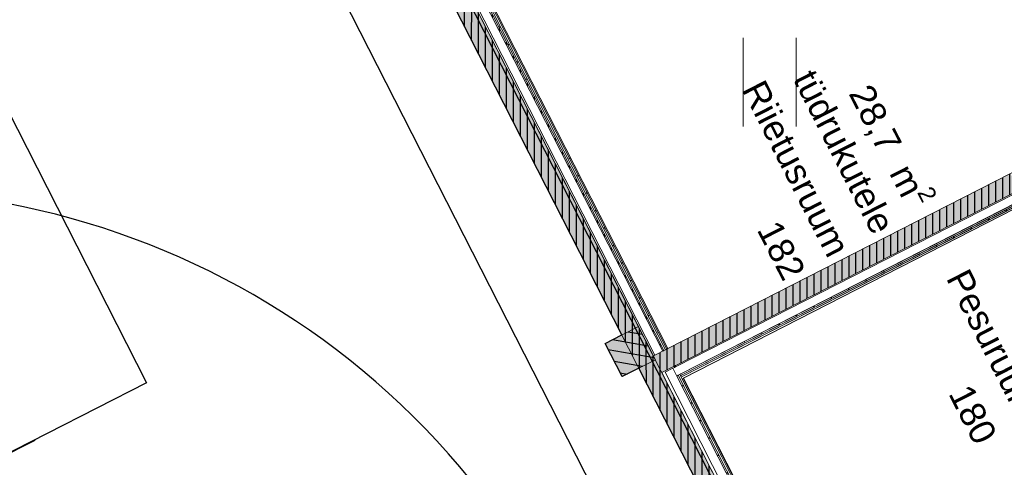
# Model space of a CAD drawing. Header units: metres. Extents: x 538891 to 1080079, y 6588829 to 13178720.
# Tile 512 of 1056: x 539900.48 to 539908.93, y 6589170.2 to 6589174.04. Entities that reach past the tile are written whole.
import ezdxf

# ---------------------------------------------------------------- set-up
doc = ezdxf.new("R2010")
doc.units = ezdxf.units.M
doc.header["$LTSCALE"] = 0.4
for name, pattern in [('DASHED', [52.916667, 26.458333, -26.458333]), ('Dot & Dashed', [83.78472, 39.6875, -22.048611, 0, -22.048609]), ('Triple Dashed', [92.604163, 66.145831, -26.458332])]:
    doc.linetypes.add(name, pattern=pattern)
for name, color, linetype in [('AR', 7, 'Continuous'), ('GEO', 7, 'Continuous'), ('KINO_GRID', 7, 'Continuous')]:
    doc.layers.add(name, color=color, linetype=linetype)
doc.styles.add('Arial', font='arial.ttf')
pattern_1 = [(90, (0, 0), (-0.06, 0), [])]
pattern_2 = [(0, (0, 0), (0, 0.075), [1e-05, -0.07499])]

# ---------------------------------------------------------------- blocks, each defined once
blk = doc.blocks.new('HEIN')
at = {"color": 7, "linetype": 'Continuous', "lineweight": 9}
for p, q in [((-0.455, 0.761), (-0.455, -0.761)), ((0.455, 0.761), (0.455, -0.761))]:
    blk.add_line(p, q, dxfattribs=at)

msp = doc.modelspace()

# ---------------------------------------------------------------- hatches: boundary and pattern name
at = {"layer": 'AR', "linetype": 'Continuous', "lineweight": 25, "true_color": 0x848484}
h = msp.add_hatch(dxfattribs=at)
h.set_pattern_fill('PLYWOOD_0001', color=252, style=0, pattern_type=2)
h.set_pattern_definition(pattern_1)
h.paths.add_polyline_path([(539906.1183, 6589171.074), (539906.0455, 6589171.2165), (539906.0366, 6589171.212), (539906.1094, 6589171.0694)])
h = msp.add_hatch(dxfattribs=at)
h.set_pattern_fill('PLYWOOD_0001', color=252, style=0, pattern_type=2)
h.set_pattern_definition(pattern_1)
h.paths.add_polyline_path([(539906.0158, 6589171.0217), (539905.9431, 6589171.1642), (539905.9208, 6589171.1529), (539905.9936, 6589171.0103)])

# ---------------------------------------------------------------- linework, layer by layer
at = {"layer": 'AR', "color": 51, "linetype": 'Continuous', "lineweight": 25, "true_color": 0xfcf969}
for p, q in [((539893.3867, 6589186.9556), (539901.5696, 6589170.9232)), ((539901.5696, 6589170.9232), (539893.5534, 6589166.8317))]:
    msp.add_line(p, q, dxfattribs=at)
at = {"layer": 'AR', "color": 7, "linetype": 'Continuous', "lineweight": 9}
for p, q in [((539906.0099, 6589171.1983), (539905.9431, 6589171.1642)), ((539906.0233, 6589171.2051), (539906.0099, 6589171.1983)), ((539906.0366, 6589171.212), (539906.0233, 6589171.2051)), ((539906.0455, 6589171.2165), (539906.0366, 6589171.212)), ((539905.9431, 6589171.1642), (539905.9208, 6589171.1529)), ((539905.9936, 6589171.0103), (539906.0158, 6589171.0217))]:
    msp.add_line(p, q, dxfattribs=at)
at = {"layer": 'AR', "color": 143, "linetype": 'Continuous', "lineweight": 25, "true_color": 0x84a8b9, "flags": 128}
msp.add_lwpolyline([(539892.9372, 6589158.7782), (539907.9632, 6589166.4475), (539907.9618, 6589166.4502), (539908.1043, 6589166.5229), (539905.7949, 6589171.0476), (539905.6524, 6589170.9749), (539905.5069, 6589171.2599), (539905.6494, 6589171.3326), (539903.19, 6589176.1513), (539903.0475, 6589176.0785), (539902.902, 6589176.3636), (539903.0445, 6589176.4363), (539900.5851, 6589181.2549)], dxfattribs=at)
at = {"layer": 'AR', "color": 7, "linetype": 'Continuous', "lineweight": 9, "flags": 128}
msp.add_lwpolyline([(539892.9372, 6589158.7782), (539907.9632, 6589166.4475), (539907.9618, 6589166.4502), (539908.1043, 6589166.5229), (539905.7949, 6589171.0476), (539905.6524, 6589170.9749), (539905.5069, 6589171.2599), (539905.6494, 6589171.3326), (539903.19, 6589176.1513), (539903.0475, 6589176.0785), (539902.902, 6589176.3636), (539903.0445, 6589176.4363), (539900.5851, 6589181.2549)], dxfattribs=at)
at = {"layer": 'AR', "color": 9, "linetype": 'Continuous', "lineweight": 9, "true_color": 0xc9c5ab, "flags": 128}
msp.add_lwpolyline([(539906.0455, 6589171.2165), (539908.987, 6589172.7178), (539911.061, 6589173.7764), (539912.5476, 6589174.5352), (539910.0161, 6589179.495), (539908.281, 6589178.6094), (539909.2958, 6589176.6211), (539904.5288, 6589174.1881)], close=True, dxfattribs=at)
at = {"layer": 'AR', "color": 7, "linetype": 'Continuous', "lineweight": 9, "flags": 128}
for points in [[(539906.0455, 6589171.2165), (539908.987, 6589172.7178), (539911.061, 6589173.7764), (539912.5476, 6589174.5352), (539910.0161, 6589179.495), (539908.281, 6589178.6094), (539909.2958, 6589176.6211), (539904.5288, 6589174.1881)], [(539907.2198, 6589168.9158), (539910.07, 6589170.3706), (539909.0253, 6589172.4174), (539906.1751, 6589170.9627)]]:
    msp.add_lwpolyline(points, close=True, dxfattribs=at)
at = {"layer": 'AR', "color": 254, "linetype": 'Continuous', "lineweight": 25, "true_color": 0xd1d1d1, "flags": 128}
msp.add_lwpolyline([(539907.2198, 6589168.9158), (539910.07, 6589170.3706), (539909.0253, 6589172.4174), (539906.1751, 6589170.9627)], close=True, dxfattribs=at)
at = {"layer": 'AR', "color": 255, "linetype": 'Continuous', "lineweight": 25}
msp.add_arc((539899.1186, 6589165.8268), 6.75, 39.14132, 194.93832, dxfattribs=at)
at = {"layer": 'AR', "color": 254, "linetype": 'Continuous', "true_color": 0xcccccc}
for points in [[(539906.1183, 6589171.074), (539906.0455, 6589171.2165), (539906.1094, 6589171.0694), (539906.0366, 6589171.212)], [(539906.0158, 6589171.0217), (539905.9431, 6589171.1642), (539905.9936, 6589171.0103), (539905.9208, 6589171.1529)]]:
    msp.add_solid(points, dxfattribs=at)
at = {"layer": 'KINO_GRID', "color": 254, "linetype": 'Continuous', "true_color": 0xe6e6e6}
msp.add_solid([(539860.6136, 6589211.7804), (539900.9645, 6589132.7232), (539860.5245, 6589211.7349), (539900.8754, 6589132.6778)], dxfattribs=at)

# ---------------------------------------------------------------- block references
at = {"layer": 'GEO', "color": 8, "true_color": 0x7d7d7d, "xscale": 0.5, "yscale": 0.5, "zscale": 0.5}
msp.add_blockref('HEIN', (539906.9177, 6589173.5), dxfattribs=at)

# ---------------------------------------------------------------- texts
at = {"layer": 'AR', "color": 7, "char_height": 0.22, "attachment_point": 1, "rotation": 297.03983, "line_spacing_factor": 1.004016, "style": 'Arial'}
for s, insert in [('tüdrukutele', (539907.3114, 6589173.6301)), ('Riietusruum', (539906.8723, 6589173.54)), ('\\A1;28,7{\\H0.9851x; } m{\\H0.9851x;\\H0.6667x;\\S2 ^ ;}', (539907.8458, 6589173.5337)), ('182', (539907.0013, 6589172.3367)), ('Pesuruum', (539908.6258, 6589171.92)), ('180', (539908.6459, 6589170.9302))]:
    msp.add_mtext(s, dxfattribs=dict(at, insert=insert))

# ---------------------------------------------------------------- next in the draw order: wipeouts: each hides what was drawn before it
at = {"color": 255, "linetype": 'Continuous', "lineweight": 5}
msp.add_wipeout([(539906.1569, 6589170.9983), (539906.1228, 6589171.0651), (539906.1139, 6589171.0605), (539906.148, 6589170.9937)], dxfattribs=at).dxf.layer = 'AR'

# ---------------------------------------------------------------- next in the draw order: hatches: boundary and pattern name
at = {"layer": 'AR', "linetype": 'Continuous', "lineweight": 25, "true_color": 0x848484}
h = msp.add_hatch(dxfattribs=at)
h.set_pattern_fill('PLYWOOD_0001', color=252, style=0, pattern_type=2)
h.set_pattern_definition(pattern_1)
h.paths.add_polyline_path([(539906.1094, 6589171.0694), (539906.0366, 6589171.212), (539906.0233, 6589171.2051), (539906.096, 6589171.0626)])

# ---------------------------------------------------------------- next in the draw order: linework, layer by layer
at = {"layer": 'AR', "color": 254, "linetype": 'Continuous', "true_color": 0xcccccc}
msp.add_solid([(539906.1094, 6589171.0694), (539906.0366, 6589171.212), (539906.096, 6589171.0626), (539906.0233, 6589171.2051)], dxfattribs=at)

# ---------------------------------------------------------------- next in the draw order: wipeouts: each hides what was drawn before it
at = {"color": 255, "linetype": 'Continuous', "lineweight": 5}
msp.add_wipeout([(539906.1626, 6589170.9871), (539906.1569, 6589170.9983), (539906.148, 6589170.9937), (539906.1537, 6589170.9826)], dxfattribs=at).dxf.layer = 'AR'

# ---------------------------------------------------------------- next in the draw order: hatches: boundary and pattern name
at = {"layer": 'AR', "linetype": 'Continuous', "lineweight": 25, "true_color": 0x848484}
h = msp.add_hatch(dxfattribs=at)
h.set_pattern_fill('GYPSUM_0001', color=252, style=0, pattern_type=2)
h.set_pattern_definition(pattern_2)
h.paths.add_polyline_path([(539906.1626, 6589170.9871), (539906.1569, 6589170.9983), (539906.148, 6589170.9937), (539906.1537, 6589170.9826)])

# ---------------------------------------------------------------- next in the draw order: wipeouts: each hides what was drawn before it
at = {"color": 255, "linetype": 'Continuous', "lineweight": 5}
msp.add_wipeout([(539906.1683, 6589170.976), (539906.1626, 6589170.9871), (539906.1537, 6589170.9826), (539906.1594, 6589170.9715)], dxfattribs=at).dxf.layer = 'AR'

# ---------------------------------------------------------------- next in the draw order: hatches: boundary and pattern name
at = {"layer": 'AR', "linetype": 'Continuous', "lineweight": 25, "true_color": 0x848484}
h = msp.add_hatch(dxfattribs=at)
h.set_pattern_fill('GYPSUM_0001', color=252, style=0, pattern_type=2)
h.set_pattern_definition(pattern_2)
h.paths.add_polyline_path([(539906.1683, 6589170.976), (539906.1626, 6589170.9871), (539906.1537, 6589170.9826), (539906.1594, 6589170.9715)])

# ---------------------------------------------------------------- next in the draw order: wipeouts: each hides what was drawn before it
at = {"color": 255, "linetype": 'Continuous', "lineweight": 5}
msp.add_wipeout([(539906.148, 6589170.9937), (539906.1139, 6589171.0605), (539906.1005, 6589171.0537), (539906.1346, 6589170.9869)], dxfattribs=at).dxf.layer = 'AR'

# ---------------------------------------------------------------- next in the draw order: hatches: boundary and pattern name
at = {"layer": 'AR', "linetype": 'Continuous', "lineweight": 25, "true_color": 0x848484}
h = msp.add_hatch(dxfattribs=at)
h.set_pattern_fill('PLYWOOD_0001', color=252, style=0, pattern_type=2)
h.set_pattern_definition(pattern_1)
h.paths.add_polyline_path([(539906.096, 6589171.0626), (539906.0233, 6589171.2051), (539906.0099, 6589171.1983), (539906.0826, 6589171.0558)])

# ---------------------------------------------------------------- next in the draw order: linework, layer by layer
at = {"layer": 'AR', "color": 254, "linetype": 'Continuous', "true_color": 0xcccccc}
msp.add_solid([(539906.096, 6589171.0626), (539906.0233, 6589171.2051), (539906.0826, 6589171.0558), (539906.0099, 6589171.1983)], dxfattribs=at)

# ---------------------------------------------------------------- next in the draw order: wipeouts: each hides what was drawn before it
at = {"color": 255, "linetype": 'Continuous', "lineweight": 5}
msp.add_wipeout([(539906.1346, 6589170.9869), (539906.1005, 6589171.0537), (539906.0872, 6589171.0469), (539906.1213, 6589170.9801)], dxfattribs=at).dxf.layer = 'AR'

# ---------------------------------------------------------------- next in the draw order: hatches: boundary and pattern name
at = {"layer": 'AR', "linetype": 'Continuous', "lineweight": 25, "true_color": 0x848484}
h = msp.add_hatch(dxfattribs=at)
h.set_pattern_fill('PLYWOOD_0001', color=252, style=0, pattern_type=2)
h.set_pattern_definition(pattern_1)
h.paths.add_polyline_path([(539906.0826, 6589171.0558), (539906.0099, 6589171.1983), (539905.9431, 6589171.1642), (539906.0158, 6589171.0217)])

# ---------------------------------------------------------------- next in the draw order: linework, layer by layer
at = {"layer": 'AR', "color": 254, "linetype": 'Continuous', "true_color": 0xcccccc}
msp.add_solid([(539906.0826, 6589171.0558), (539906.0099, 6589171.1983), (539906.0158, 6589171.0217), (539905.9431, 6589171.1642)], dxfattribs=at)

# ---------------------------------------------------------------- next in the draw order: wipeouts: each hides what was drawn before it
at = {"color": 255, "linetype": 'Continuous', "lineweight": 5}
msp.add_wipeout([(539909.0185, 6589172.4308), (539906.1683, 6589170.976), (539906.1751, 6589170.9627), (539909.0253, 6589172.4174)], dxfattribs=at).dxf.layer = 'AR'

# ---------------------------------------------------------------- next in the draw order: wipeouts: each hides what was drawn before it
msp.add_wipeout([(539909.0262, 6589172.4487), (539906.1626, 6589170.9871), (539906.1683, 6589170.976), (539909.0318, 6589172.4376)], dxfattribs=at).dxf.layer = 'AR'

# ---------------------------------------------------------------- next in the draw order: hatches: boundary and pattern name
at = {"layer": 'AR', "linetype": 'Continuous', "lineweight": 25, "true_color": 0x848484}
h = msp.add_hatch(dxfattribs=at)
h.set_pattern_fill('GYPSUM_0001', color=252, style=0, pattern_type=2)
h.set_pattern_definition(pattern_2)
h.paths.add_polyline_path([(539909.0262, 6589172.4487), (539906.1626, 6589170.9871), (539906.1683, 6589170.976), (539909.0318, 6589172.4376)])

# ---------------------------------------------------------------- next in the draw order: wipeouts: each hides what was drawn before it
at = {"color": 255, "linetype": 'Continuous', "lineweight": 5}
msp.add_wipeout([(539909.0316, 6589172.4655), (539906.1569, 6589170.9983), (539906.1626, 6589170.9871), (539909.0373, 6589172.4544)], dxfattribs=at).dxf.layer = 'AR'

# ---------------------------------------------------------------- next in the draw order: hatches: boundary and pattern name
at = {"layer": 'AR', "linetype": 'Continuous', "lineweight": 25, "true_color": 0x848484}
h = msp.add_hatch(dxfattribs=at)
h.set_pattern_fill('GYPSUM_0001', color=252, style=0, pattern_type=2)
h.set_pattern_definition(pattern_2)
h.paths.add_polyline_path([(539909.0316, 6589172.4655), (539906.1569, 6589170.9983), (539906.1626, 6589170.9871), (539909.0373, 6589172.4544)])

# ---------------------------------------------------------------- next in the draw order: wipeouts: each hides what was drawn before it
at = {"color": 255, "linetype": 'Continuous', "lineweight": 5}
msp.add_wipeout([(539909.0086, 6589172.538), (539906.1228, 6589171.0651), (539906.1569, 6589170.9983), (539909.0427, 6589172.4712)], dxfattribs=at).dxf.layer = 'AR'

# ---------------------------------------------------------------- next in the draw order: hatches: boundary and pattern name
at = {"layer": 'AR', "linetype": 'Continuous', "lineweight": 25, "true_color": 0x848484}
h = msp.add_hatch(dxfattribs=at)
h.set_pattern_fill('PLYWOOD_0001', color=252, style=0, pattern_type=2)
h.set_pattern_definition(pattern_1)
h.paths.add_polyline_path([(539908.987, 6589172.7178), (539906.0455, 6589171.2165), (539906.1183, 6589171.074), (539909.0598, 6589172.5753)])

# ---------------------------------------------------------------- next in the draw order: linework, layer by layer
at = {"layer": 'AR', "color": 255, "linetype": 'Continuous', "lineweight": 25}
msp.add_line((539893.7857, 6589192.7729), (539906.5148, 6589167.8335), dxfattribs=at)
at = {"layer": 'AR', "color": 7, "linetype": 'Continuous', "lineweight": 9}
for p, q in [((539908.987, 6589172.7178), (539906.0455, 6589171.2165)), ((539906.1183, 6589171.074), (539909.0041, 6589172.5469)), ((539906.1228, 6589171.0651), (539909.0086, 6589172.538)), ((539906.1569, 6589170.9983), (539909.0427, 6589172.4712)), ((539906.1626, 6589170.9871), (539909.0373, 6589172.4544)), ((539906.1683, 6589170.976), (539909.0318, 6589172.4376)), ((539906.1683, 6589170.976), (539909.0318, 6589172.4376)), ((539906.1751, 6589170.9627), (539909.0253, 6589172.4174)), ((539906.0158, 6589171.0217), (539906.0826, 6589171.0558)), ((539906.0204, 6589171.0128), (539906.0872, 6589171.0469)), ((539906.0826, 6589171.0558), (539906.096, 6589171.0626)), ((539906.0872, 6589171.0469), (539906.1005, 6589171.0537)), ((539906.0872, 6589171.0469), (539906.1213, 6589170.9801)), ((539906.096, 6589171.0626), (539906.1094, 6589171.0694)), ((539906.1005, 6589171.0537), (539906.1139, 6589171.0605)), ((539906.1094, 6589171.0694), (539906.1183, 6589171.074)), ((539906.1139, 6589171.0605), (539906.1228, 6589171.0651)), ((539906.1213, 6589170.9801), (539906.1346, 6589170.9869)), ((539906.1346, 6589170.9869), (539906.148, 6589170.9937)), ((539906.148, 6589170.9937), (539906.1569, 6589170.9983)), ((539906.148, 6589170.9937), (539906.1537, 6589170.9826)), ((539906.1537, 6589170.9826), (539906.1626, 6589170.9871)), ((539906.1537, 6589170.9826), (539906.1594, 6589170.9715)), ((539906.1594, 6589170.9715), (539906.1683, 6589170.976))]:
    msp.add_line(p, q, dxfattribs=at)
at = {"layer": 'AR', "color": 254, "linetype": 'Continuous', "true_color": 0xcccccc}
msp.add_solid([(539908.987, 6589172.7178), (539906.0455, 6589171.2165), (539909.0598, 6589172.5753), (539906.1183, 6589171.074)], dxfattribs=at)

# ---------------------------------------------------------------- next in the draw order: wipeouts: each hides what was drawn before it
at = {"color": 255, "linetype": 'Continuous', "lineweight": 5}
for points in [[(539906.0455, 6589171.2165), (539904.5016, 6589174.2415), (539904.4927, 6589174.237), (539906.0366, 6589171.212)], [(539906.1751, 6589170.9627), (539906.1683, 6589170.976), (539906.1594, 6589170.9715), (539906.1662, 6589170.9581)]]:
    msp.add_wipeout(points, dxfattribs=at).dxf.layer = 'AR'

# ---------------------------------------------------------------- next in the draw order: wipeouts: each hides what was drawn before it
for points in [[(539906.0366, 6589171.212), (539904.4927, 6589174.237), (539904.4793, 6589174.2301), (539906.0233, 6589171.2051)], [(539907.2198, 6589168.9158), (539906.1751, 6589170.9627), (539906.1662, 6589170.9581), (539907.2109, 6589168.9113)]]:
    msp.add_wipeout(points, dxfattribs=at).dxf.layer = 'AR'

# ---------------------------------------------------------------- next in the draw order: hatches: boundary and pattern name
at = {"layer": 'AR', "linetype": 'Continuous', "lineweight": 25, "true_color": 0x848484}
h = msp.add_hatch(dxfattribs=at)
h.set_pattern_fill('GYPSUM_0001', color=252, style=0, pattern_type=2)
h.set_pattern_definition(pattern_2)
h.paths.add_polyline_path([(539906.0366, 6589171.212), (539904.4927, 6589174.237), (539904.4793, 6589174.2301), (539906.0233, 6589171.2051)])

# ---------------------------------------------------------------- next in the draw order: wipeouts: each hides what was drawn before it
at = {"color": 255, "linetype": 'Continuous', "lineweight": 5}
msp.add_wipeout([(539907.2291, 6589168.8757), (539906.148, 6589170.9937), (539906.1346, 6589170.9869), (539907.2157, 6589168.8688)], dxfattribs=at).dxf.layer = 'AR'

# ---------------------------------------------------------------- next in the draw order: hatches: boundary and pattern name
at = {"layer": 'AR', "linetype": 'Continuous', "lineweight": 25, "true_color": 0x848484}
h = msp.add_hatch(dxfattribs=at)
h.set_pattern_fill('GYPSUM_0001', color=252, style=0, pattern_type=2)
h.set_pattern_definition(pattern_2)
h.paths.add_polyline_path([(539907.2291, 6589168.8757), (539906.148, 6589170.9937), (539906.1346, 6589170.9869), (539907.2157, 6589168.8688)])

# ---------------------------------------------------------------- next in the draw order: wipeouts: each hides what was drawn before it
at = {"color": 255, "linetype": 'Continuous', "lineweight": 5}
msp.add_wipeout([(539906.0233, 6589171.2051), (539904.4793, 6589174.2301), (539904.4659, 6589174.2233), (539906.0099, 6589171.1983)], dxfattribs=at).dxf.layer = 'AR'

# ---------------------------------------------------------------- next in the draw order: hatches: boundary and pattern name
at = {"layer": 'AR', "linetype": 'Continuous', "lineweight": 25, "true_color": 0x848484}
h = msp.add_hatch(dxfattribs=at)
h.set_pattern_fill('GYPSUM_0001', color=252, style=0, pattern_type=2)
h.set_pattern_definition(pattern_2)
h.paths.add_polyline_path([(539906.0233, 6589171.2051), (539904.4793, 6589174.2301), (539904.4659, 6589174.2233), (539906.0099, 6589171.1983)])

# ---------------------------------------------------------------- next in the draw order: wipeouts: each hides what was drawn before it
at = {"color": 255, "linetype": 'Continuous', "lineweight": 5}
msp.add_wipeout([(539907.2157, 6589168.8688), (539906.1346, 6589170.9869), (539906.1213, 6589170.9801), (539907.2024, 6589168.862)], dxfattribs=at).dxf.layer = 'AR'

# ---------------------------------------------------------------- next in the draw order: hatches: boundary and pattern name
at = {"layer": 'AR', "linetype": 'Continuous', "lineweight": 25, "true_color": 0x848484}
h = msp.add_hatch(dxfattribs=at)
h.set_pattern_fill('GYPSUM_0001', color=252, style=0, pattern_type=2)
h.set_pattern_definition(pattern_2)
h.paths.add_polyline_path([(539907.2157, 6589168.8688), (539906.1346, 6589170.9869), (539906.1213, 6589170.9801), (539907.2024, 6589168.862)])

# ---------------------------------------------------------------- next in the draw order: wipeouts: each hides what was drawn before it
at = {"color": 255, "linetype": 'Continuous', "lineweight": 5}
msp.add_wipeout([(539906.0099, 6589171.1983), (539904.4659, 6589174.2233), (539904.457, 6589174.2188), (539906.001, 6589171.1938)], dxfattribs=at).dxf.layer = 'AR'

# ---------------------------------------------------------------- next in the draw order: hatches: boundary and pattern name
at = {"layer": 'AR', "linetype": 'Continuous', "lineweight": 25, "true_color": 0x848484}
h = msp.add_hatch(dxfattribs=at)
h.set_pattern_fill('PLYWOOD_0001', color=252, style=0, pattern_type=2)
h.set_pattern_definition(pattern_1)
h.paths.add_polyline_path([(539906.0099, 6589171.1983), (539904.4659, 6589174.2233), (539904.457, 6589174.2188), (539906.001, 6589171.1938)])

# ---------------------------------------------------------------- next in the draw order: wipeouts: each hides what was drawn before it
at = {"color": 255, "linetype": 'Continuous', "lineweight": 5}
msp.add_wipeout([(539907.2024, 6589168.862), (539906.0872, 6589171.0469), (539906.0204, 6589171.0128), (539907.1356, 6589168.8279)], dxfattribs=at).dxf.layer = 'AR'

# ---------------------------------------------------------------- next in the draw order: hatches: boundary and pattern name
at = {"layer": 'AR', "linetype": 'Continuous', "lineweight": 25, "true_color": 0x848484}
h = msp.add_hatch(dxfattribs=at)
h.set_pattern_fill('PLYWOOD_0001', color=252, style=0, pattern_type=2)
h.set_pattern_definition(pattern_1)
h.paths.add_polyline_path([(539905.8511, 6589170.9376), (539907.0344, 6589168.6191), (539907.1769, 6589168.6919), (539905.9936, 6589171.0103)])

# ---------------------------------------------------------------- next in the draw order: linework, layer by layer
at = {"layer": 'AR', "color": 7, "linetype": 'Continuous', "lineweight": 9}
for p, q in [((539905.7783, 6589171.0801), (539907.0344, 6589168.6191)), ((539906.0204, 6589171.0128), (539906.0872, 6589171.0469)), ((539906.0872, 6589171.0469), (539906.1213, 6589170.9801)), ((539905.9936, 6589171.0103), (539906.0158, 6589171.0217)), ((539907.1133, 6589168.8166), (539905.9936, 6589171.0103)), ((539907.1356, 6589168.8279), (539906.0204, 6589171.0128)), ((539906.1213, 6589170.9801), (539906.1346, 6589170.9869)), ((539907.2024, 6589168.862), (539906.1213, 6589170.9801)), ((539906.1346, 6589170.9869), (539906.148, 6589170.9937)), ((539907.2157, 6589168.8688), (539906.1346, 6589170.9869)), ((539906.148, 6589170.9937), (539906.1537, 6589170.9826)), ((539906.1537, 6589170.9826), (539906.1594, 6589170.9715)), ((539907.2234, 6589168.8868), (539906.1594, 6589170.9715)), ((539907.2198, 6589168.9158), (539906.1751, 6589170.9627))]:
    msp.add_line(p, q, dxfattribs=at)
at = {"layer": 'AR', "color": 254, "linetype": 'Continuous', "true_color": 0xcccccc}
msp.add_solid([(539905.8511, 6589170.9376), (539907.0344, 6589168.6191), (539905.9936, 6589171.0103), (539907.1769, 6589168.6919)], dxfattribs=at)

# ---------------------------------------------------------------- next in the draw order: wipeouts: each hides what was drawn before it
at = {"color": 255, "linetype": 'Continuous', "lineweight": 5}
msp.add_wipeout([(539906.001, 6589171.1938), (539904.457, 6589174.2188), (539904.3902, 6589174.1847), (539905.9342, 6589171.1597)], dxfattribs=at).dxf.layer = 'AR'

# ---------------------------------------------------------------- next in the draw order: hatches: boundary and pattern name
at = {"layer": 'AR', "linetype": 'Continuous', "lineweight": 25, "true_color": 0x848484}
h = msp.add_hatch(dxfattribs=at)
h.set_pattern_fill('PLYWOOD_0001', color=252, style=0, pattern_type=2)
h.set_pattern_definition(pattern_1)
h.paths.add_polyline_path([(539904.2344, 6589174.1051), (539905.7783, 6589171.0801), (539905.9208, 6589171.1529), (539904.3769, 6589174.1779)])
h = msp.add_hatch(dxfattribs=at)
h.set_pattern_fill('WOOD_0001', color=252, style=0, pattern_type=2)
h.set_pattern_definition([(-10, (42.05, 28.59), (0.015628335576, 0.0886326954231), [])])
h.paths.add_polyline_path([(539905.9374, 6589171.1204), (539905.792, 6589171.4054), (539905.5069, 6589171.2599), (539905.6524, 6589170.9749)])
h = msp.add_hatch(dxfattribs=at)
h.set_pattern_fill('PLYWOOD_0001', color=252, style=0, pattern_type=2)
h.set_pattern_definition(pattern_1)
h.paths.add_polyline_path([(539905.9936, 6589171.0103), (539905.9208, 6589171.1529), (539905.7783, 6589171.0801), (539905.8511, 6589170.9376)])

# ---------------------------------------------------------------- next in the draw order: linework, layer by layer
at = {"layer": 'AR', "color": 251, "linetype": 'Triple Dashed', "lineweight": 9, "true_color": 0x575757}
msp.add_line((539911.8068, 6589159.6209), (539870.9619, 6589239.6459), dxfattribs=at)
at = {"layer": 'AR', "color": 1, "linetype": 'DASHED', "lineweight": 25, "true_color": 0xff0000}
msp.add_line((539908.2508, 6589166.5262), (539898.075, 6589186.4631), dxfattribs=at)
at = {"layer": 'AR', "color": 7, "linetype": 'Dot & Dashed', "lineweight": 9}
msp.add_line((539886.472, 6589163.2113), (539912.2027, 6589176.3443), dxfattribs=at)
at = {"layer": 'AR', "color": 7, "linetype": 'Continuous', "lineweight": 9}
for p, q in [((539906.0455, 6589171.2165), (539904.5016, 6589174.2415)), ((539905.9208, 6589171.1529), (539904.3769, 6589174.1779)), ((539905.9342, 6589171.1597), (539904.3902, 6589174.1847)), ((539906.001, 6589171.1938), (539904.457, 6589174.2188)), ((539906.0099, 6589171.1983), (539904.4659, 6589174.2233)), ((539906.0233, 6589171.2051), (539904.4793, 6589174.2301)), ((539906.0366, 6589171.212), (539904.4927, 6589174.237)), ((539904.2344, 6589174.1051), (539905.7783, 6589171.0801)), ((539906.0099, 6589171.1983), (539905.9431, 6589171.1642)), ((539906.001, 6589171.1938), (539906.0099, 6589171.1983)), ((539906.0099, 6589171.1983), (539906.001, 6589171.1938)), ((539906.0233, 6589171.2051), (539906.0099, 6589171.1983)), ((539906.0366, 6589171.212), (539906.0233, 6589171.2051)), ((539906.0455, 6589171.2165), (539906.0366, 6589171.212)), ((539905.9431, 6589171.1642), (539905.9208, 6589171.1529)), ((539905.9342, 6589171.1597), (539905.9431, 6589171.1642)), ((539905.9431, 6589171.1642), (539905.9342, 6589171.1597))]:
    msp.add_line(p, q, dxfattribs=at)
at = {"layer": 'AR', "color": 7, "linetype": 'Continuous', "lineweight": 9, "flags": 128}
msp.add_lwpolyline([(539905.9374, 6589171.1204), (539905.792, 6589171.4054), (539905.5069, 6589171.2599), (539905.6524, 6589170.9749)], close=True, dxfattribs=at)
at = {"layer": 'AR', "color": 254, "linetype": 'Continuous', "true_color": 0xcccccc}
for points in [[(539904.2344, 6589174.1051), (539905.7783, 6589171.0801), (539904.3769, 6589174.1779), (539905.9208, 6589171.1529)], [(539905.9374, 6589171.1204), (539905.792, 6589171.4054), (539905.6524, 6589170.9749), (539905.5069, 6589171.2599)], [(539905.9936, 6589171.0103), (539905.9208, 6589171.1529), (539905.8511, 6589170.9376), (539905.7783, 6589171.0801)]]:
    msp.add_solid(points, dxfattribs=at)

doc.saveas('drawing.dxf')
